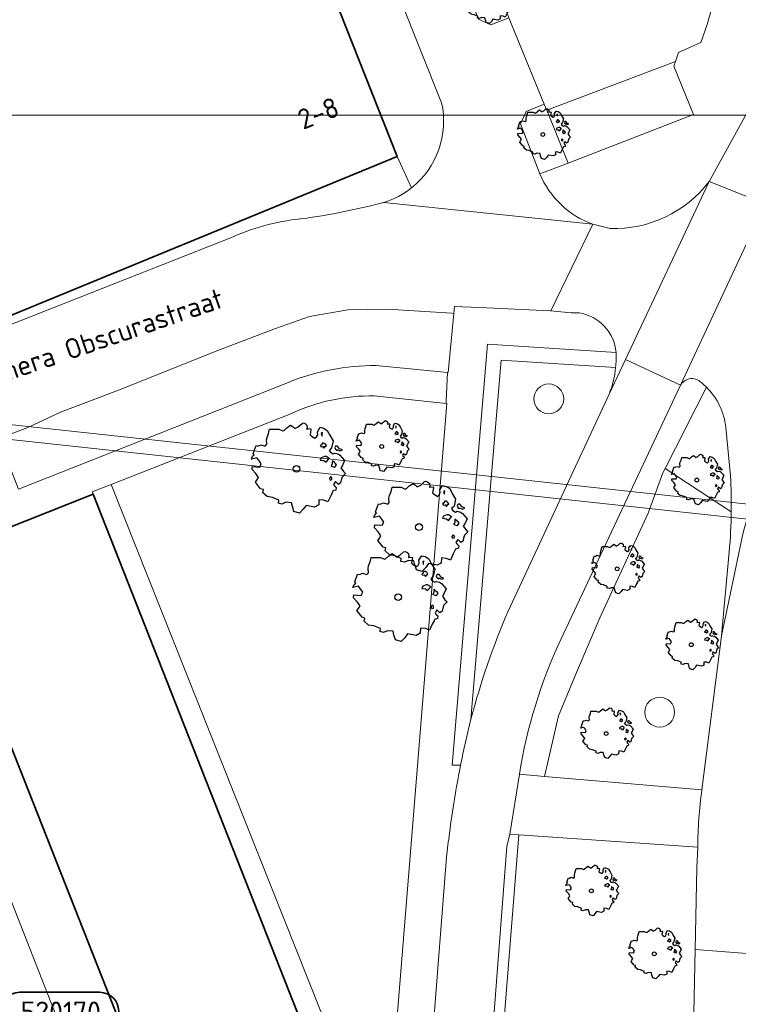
# Model space of a CAD drawing. Header units: metres. Extents: x 152391 to 157968, y 462336 to 467280.
# Tile 286 of 656: x 155180 to 155229, y 464915 to 464981. Entities that reach past the tile are written whole.
import ezdxf
from ezdxf.enums import TextEntityAlignment as Align

# ---------------------------------------------------------------- set-up
doc = ezdxf.new("R2010")
doc.units = ezdxf.units.M
doc.header["$LTSCALE"] = 0.75
doc.layers.get('0').update_dxf_attribs({"lineweight": 25})
for name, color, linetype, lineweight in [('B-GV-GR-BOOM-S', 252, 'Continuous', 25), ('B-WE-GR-BEPLANTING_CULTUUR_BODEMBEDEKKER-GV', 251, 'Continuous', 18), ('B-WE-GR-GROENVOORZIENING-GV', 251, 'Continuous', 18), ('B-WE-GR-HAAG-GV', 251, 'Continuous', 13), ('B-WE-KW-KUNSTWERK_DUIKER-GV', 5, 'Continuous', 18), ('B-WE-OG-BEBOUWING-GV', 6, 'Continuous', 35), ('B-WE-OG-BEBOUWING-T18', 1, 'Continuous', 18), ('B-WE-OG-TERREIN_CULTUURSCHEIDING-GV', 251, 'Continuous', 18), ('B-WE-OG-TOPOGRAFIE-T18', 1, 'Continuous', 18), ('B-WE-VH-VERHARDING_ASFALT-GV', 251, 'Continuous', 18), ('B-WE-VH-VERHARDING_BETONSTRAATSTEEN-GV', 251, 'Continuous', 18), ('B-WE-VH-VERHARDING_TEGEL-GV', 251, 'Continuous', 18), ('N-OI-RI-VWA_PUTNUMMER-S @ 0.75', 36, 'Continuous', 35)]:
    doc.layers.add(name, color=color, linetype=linetype, lineweight=lineweight)
doc.layers.add('X-XX-AL-TEKENBLAD_HULPLIJN-G', color=7, linetype='Continuous', lineweight=18, plot=False)
doc.styles.add('NLCS-ISO', font='isocpeur.ttf')
doc.styles.add('NLCS-ISO-M750-T18', font='NLCS-ISO.ttf', dxfattribs={"height": 1.35})

# ---------------------------------------------------------------- blocks, each defined once
blk = doc.blocks.new('*U262')
for q in [(0.913, 9.538), (3.349, 8.978)]:
    blk.add_line((0.449, 1.949), q)
blk.add_lwpolyline([(8.515, 16.913), (1.356, 16.913, 1), (1.356, 13.529), (8.515, 13.529, 1)], format="xyb", close=True)
at = {"ltscale": 0.1, "style": 'NLCS-ISO'}
blk.add_attdef('PUTHGT', text='', height=1.8, rotation=77.03879, dxfattribs=at).set_placement((1.688, 7.459), align=Align.MIDDLE_LEFT)
blk.add_attdef('PUTNR', text='', height=1.8, dxfattribs=at).set_placement((5.038, 15.189), align=Align.MIDDLE_CENTER)
blk = doc.blocks.new('SGR-BOOM_21_30')
at = {"linetype": 'Continuous'}
for p, q in [((-1.109, 1.187), (-1.051, 1.335)), ((-1.051, 1.335), (-1.016, 1.499)), ((-1.016, 1.499), (-0.668, 1.499)), ((-0.668, 1.499), (-0.516, 1.433)), ((-0.516, 1.433), (-0.47, 1.45)), ((-0.47, 1.45), (-0.365, 1.548)), ((-0.365, 1.548), (-0.226, 1.647)), ((-0.226, 1.647), (-0.133, 1.581)), ((-0.133, 1.581), (-0.063, 1.515)), ((-0.063, 1.515), (0.065, 1.581)), ((0.065, 1.581), (0.205, 1.712)), ((0.205, 1.712), (0.263, 1.729)), ((0.263, 1.729), (0.333, 1.696)), ((0.333, 1.696), (0.391, 1.647)), ((0.402, 1.532), (0.379, 1.499)), ((0.379, 1.499), (0.53, 1.515)), ((0.391, 1.647), (0.402, 1.532)), ((0.542, 1.483), (0.507, 1.285)), ((0.53, 1.515), (0.542, 1.483)), ((0.786, 1.4), (0.891, 1.565)), ((0.798, 1.285), (0.786, 1.4)), ((0.891, 1.565), (1.019, 1.532)), ((0.972, 1.368), (0.926, 1.335)), ((0.926, 1.335), (0.949, 1.253)), ((0.961, 1.269), (0.972, 1.368)), ((1.019, 1.532), (1.158, 1.45)), ((1.158, 1.45), (1.251, 1.269)), ((-1.633, 0.579), (-1.528, 0.875)), ((-1.528, 0.875), (-1.458, 0.858)), ((-1.458, 0.858), (-1.342, 0.908)), ((-1.342, 0.908), (-1.179, 0.858)), ((-1.179, 0.858), (-1.121, 0.924)), ((-1.133, 1.088), (-1.109, 1.187)), ((-1.121, 0.924), (-1.133, 1.088)), ((0.507, 1.285), (0.565, 1.236)), ((0.565, 1.236), (0.693, 1.154)), ((0.693, 1.154), (0.751, 1.203)), ((0.751, 1.203), (0.798, 1.285)), ((0.937, 0.908), (0.891, 0.875)), ((0.891, 0.875), (0.926, 0.825)), ((0.926, 0.825), (0.984, 0.842)), ((0.972, 0.973), (0.937, 0.908)), ((0.949, 1.253), (0.961, 1.236)), ((1.03, 0.973), (0.972, 0.973)), ((0.984, 0.842), (1.03, 0.776)), ((1.077, 0.94), (1.03, 0.973)), ((1.03, 0.776), (1.077, 0.842)), ((1.124, 0.875), (1.077, 0.94)), ((1.077, 0.842), (1.124, 0.875)), ((1.321, 0.793), (1.228, 0.694)), ((1.228, 0.694), (1.275, 0.628)), ((1.251, 1.269), (1.379, 1.055)), ((1.379, 1.055), (1.321, 0.793)), ((1.472, 0.858), (1.438, 0.809)), ((1.438, 0.809), (1.461, 0.743)), ((1.461, 0.743), (1.531, 0.694)), ((1.542, 0.858), (1.472, 0.858)), ((1.531, 0.727), (1.635, 0.678)), ((1.531, 0.694), (1.542, 0.727)), ((1.624, 0.76), (1.542, 0.858)), ((1.728, 0.71), (1.624, 0.76)), ((1.635, 0.678), (1.728, 0.71)), ((-1.703, 0.365), (-1.656, 0.48)), ((-1.493, 0.415), (-1.703, 0.365)), ((-1.679, -0.029), (-1.668, 0.086)), ((-1.668, 0.086), (-1.389, 0.07)), ((-1.656, 0.48), (-1.598, 0.53)), ((-1.598, 0.53), (-1.633, 0.579)), ((-1.423, 0.333), (-1.493, 0.415)), ((-1.33, 0.185), (-1.423, 0.333)), ((-1.389, 0.07), (-1.33, 0.185)), ((0.926, 0.415), (0.891, 0.333)), ((0.891, 0.333), (1.03, 0.316)), ((1.054, 0.464), (0.926, 0.415)), ((1.03, 0.316), (1.112, 0.251)), ((1.112, 0.464), (1.054, 0.464)), ((1.217, 0.398), (1.112, 0.464)), ((1.112, 0.251), (1.205, 0.365)), ((1.205, 0.365), (1.24, 0.415)), ((1.275, 0.628), (1.379, 0.563)), ((1.344, 0.185), (1.31, 0.103)), ((1.434, 0.049), (1.31, 0.103)), ((1.356, 0.3), (1.344, 0.234)), ((1.344, 0.234), (1.344, 0.185)), ((1.426, 0.234), (1.356, 0.3)), ((1.379, 0.563), (1.438, 0.595)), ((1.472, 0.201), (1.426, 0.234)), ((1.434, 0.049), (1.507, 0.136)), ((1.438, 0.595), (1.565, 0.563)), ((1.507, 0.136), (1.472, 0.201)), ((1.565, 0.563), (1.635, 0.513)), ((1.635, 0.513), (1.81, 0.316)), ((1.717, 0.103), (1.67, 0.037)), ((1.67, 0.037), (1.763, -0.094)), ((1.81, 0.316), (1.717, 0.103)), ((-1.54, -0.177), (-1.679, -0.029)), ((-1.551, -0.505), (-1.493, -0.423)), ((-1.354, -0.752), (-1.551, -0.505)), ((-1.435, -0.324), (-1.54, -0.177)), ((-1.493, -0.423), (-1.435, -0.324)), ((1.286, -0.292), (1.24, -0.357)), ((1.24, -0.357), (1.251, -0.423)), ((1.263, -0.423), (1.333, -0.407)), ((1.333, -0.341), (1.286, -0.292)), ((1.333, -0.407), (1.333, -0.341)), ((1.461, -0.472), (1.391, -0.587)), ((1.391, -0.587), (1.426, -0.637)), ((1.426, -0.637), (1.496, -0.702)), ((1.577, -0.587), (1.461, -0.472)), ((1.658, -0.522), (1.577, -0.587)), ((1.682, -0.423), (1.658, -0.522)), ((1.717, -0.308), (1.682, -0.423)), ((1.845, -0.177), (1.717, -0.308)), ((1.763, -0.094), (1.845, -0.177)), ((-1.249, -0.784), (-1.354, -0.752)), ((-1.272, -0.899), (-1.249, -0.784)), ((-1.109, -1.047), (-1.272, -0.899)), ((-0.912, -1.08), (-1.109, -1.047)), ((-0.668, -1.179), (-0.912, -1.08)), ((-0.679, -1.294), (-0.668, -1.179)), ((-0.551, -1.326), (-0.679, -1.294)), ((-0.4, -1.261), (-0.551, -1.326)), ((-0.191, -1.277), (-0.4, -1.261)), ((-0.156, -1.425), (-0.191, -1.277)), ((0.844, -1.162), (0.833, -1.359)), ((1.03, -1.179), (0.844, -1.162)), ((1.182, -1.244), (1.03, -1.179)), ((1.286, -1.014), (1.182, -1.244)), ((1.356, -0.883), (1.286, -1.014)), ((1.368, -0.834), (1.356, -0.883)), ((1.484, -0.801), (1.368, -0.834)), ((1.496, -0.702), (1.484, -0.801)), ((-0.133, -1.491), (-0.156, -1.425)), ((-0.098, -1.606), (-0.133, -1.491)), ((0.112, -1.671), (-0.098, -1.606)), ((0.251, -1.524), (0.112, -1.671)), ((0.356, -1.376), (0.251, -1.524)), ((0.682, -1.441), (0.356, -1.376)), ((0.833, -1.359), (0.682, -1.441))]:
    blk.add_line(p, q, dxfattribs=at)
blk.add_circle((0, 0), 0.126, dxfattribs=at)
blk = doc.blocks.new('SGR-BOOM_50_100')
at = {"linetype": 'Continuous'}
for p, q in [((-1.869, 2.373), (-1.807, 2.665)), ((-1.807, 2.665), (-1.187, 2.665)), ((-1.187, 2.665), (-0.918, 2.548)), ((-0.835, 2.577), (-0.649, 2.752)), ((-0.649, 2.752), (-0.401, 2.928)), ((-0.401, 2.928), (-0.236, 2.811)), ((-0.236, 2.811), (-0.112, 2.694)), ((-0.112, 2.694), (0.116, 2.811)), ((0.116, 2.811), (0.364, 3.044)), ((0.364, 3.044), (0.467, 3.074)), ((0.467, 3.074), (0.591, 3.015)), ((0.591, 3.015), (0.695, 2.928)), ((0.715, 2.723), (0.674, 2.665)), ((0.674, 2.665), (0.943, 2.694)), ((0.695, 2.928), (0.715, 2.723)), ((0.943, 2.694), (0.964, 2.636)), ((1.398, 2.49), (1.584, 2.782)), ((1.584, 2.782), (1.811, 2.723)), ((1.811, 2.723), (2.059, 2.577)), ((-2.014, 1.935), (-1.972, 2.11)), ((-1.972, 2.11), (-1.869, 2.373)), ((-0.918, 2.548), (-0.835, 2.577)), ((0.964, 2.636), (0.902, 2.285)), ((0.902, 2.285), (1.005, 2.198)), ((1.005, 2.198), (1.232, 2.052)), ((1.232, 2.052), (1.336, 2.139)), ((1.336, 2.139), (1.418, 2.285)), ((1.418, 2.285), (1.398, 2.49)), ((1.729, 2.431), (1.646, 2.373)), ((1.646, 2.373), (1.687, 2.227)), ((1.687, 2.227), (1.708, 2.198)), ((1.708, 2.256), (1.729, 2.431)), ((2.059, 2.577), (2.225, 2.256)), ((2.225, 2.256), (2.452, 1.876)), ((-2.903, 1.029), (-2.717, 1.555)), ((-2.717, 1.555), (-2.593, 1.526)), ((-2.593, 1.526), (-2.386, 1.613)), ((-2.386, 1.613), (-2.096, 1.526)), ((-2.096, 1.526), (-1.993, 1.643)), ((-1.993, 1.643), (-2.014, 1.935)), ((1.667, 1.613), (1.584, 1.555)), ((1.584, 1.555), (1.646, 1.467)), ((1.646, 1.467), (1.749, 1.497)), ((1.729, 1.73), (1.667, 1.613)), ((1.832, 1.73), (1.729, 1.73)), ((1.749, 1.497), (1.832, 1.38)), ((1.915, 1.672), (1.832, 1.73)), ((1.832, 1.38), (1.915, 1.497)), ((1.997, 1.555), (1.915, 1.672)), ((1.915, 1.497), (1.997, 1.555)), ((2.349, 1.409), (2.183, 1.234)), ((2.452, 1.876), (2.349, 1.409)), ((2.618, 1.526), (2.556, 1.438)), ((2.556, 1.438), (2.597, 1.321)), ((2.597, 1.321), (2.721, 1.234)), ((2.742, 1.526), (2.618, 1.526)), ((2.886, 1.351), (2.742, 1.526)), ((3.072, 1.263), (2.886, 1.351)), ((-3.027, 0.65), (-2.944, 0.854)), ((-2.655, 0.737), (-3.027, 0.65)), ((-2.944, 0.854), (-2.841, 0.942)), ((-2.841, 0.942), (-2.903, 1.029)), ((-2.531, 0.591), (-2.655, 0.737)), ((1.646, 0.737), (1.584, 0.591)), ((1.873, 0.825), (1.646, 0.737)), ((1.977, 0.825), (1.873, 0.825)), ((2.163, 0.708), (1.977, 0.825)), ((2.142, 0.65), (2.204, 0.737)), ((2.183, 1.234), (2.266, 1.117)), ((2.266, 1.117), (2.452, 1)), ((2.452, 1), (2.556, 1.059)), ((2.556, 1.059), (2.783, 1)), ((2.721, 1.292), (2.907, 1.205)), ((2.721, 1.234), (2.742, 1.292)), ((2.783, 1), (2.907, 0.913)), ((2.907, 1.205), (3.072, 1.263)), ((2.907, 0.913), (3.217, 0.562)), ((-2.985, -0.051), (-2.965, 0.153)), ((-2.965, 0.153), (-2.469, 0.124)), ((-2.365, 0.329), (-2.531, 0.591)), ((-2.469, 0.124), (-2.365, 0.329)), ((1.584, 0.591), (1.832, 0.562)), ((1.832, 0.562), (1.977, 0.445)), ((1.977, 0.445), (2.142, 0.65)), ((2.39, 0.329), (2.328, 0.183)), ((2.549, 0.087), (2.328, 0.183)), ((2.411, 0.533), (2.39, 0.416)), ((2.39, 0.416), (2.39, 0.329)), ((2.535, 0.416), (2.411, 0.533)), ((2.618, 0.358), (2.535, 0.416)), ((2.549, 0.087), (2.68, 0.241)), ((2.68, 0.241), (2.618, 0.358)), ((3.052, 0.183), (2.969, 0.066)), ((2.969, 0.066), (3.135, -0.168)), ((3.217, 0.562), (3.052, 0.183)), ((-2.737, -0.314), (-2.985, -0.051)), ((-2.551, -0.577), (-2.737, -0.314)), ((-2.655, -0.752), (-2.551, -0.577)), ((2.287, -0.518), (2.204, -0.635)), ((2.204, -0.635), (2.225, -0.752)), ((2.37, -0.606), (2.287, -0.518)), ((2.37, -0.723), (2.37, -0.606)), ((3.052, -0.548), (2.99, -0.752)), ((3.279, -0.314), (3.052, -0.548)), ((3.135, -0.168), (3.279, -0.314)), ((-2.758, -0.898), (-2.655, -0.752)), ((-2.407, -1.336), (-2.758, -0.898)), ((2.245, -0.752), (2.37, -0.723)), ((2.597, -0.84), (2.473, -1.044)), ((2.473, -1.044), (2.535, -1.132)), ((2.535, -1.132), (2.659, -1.248)), ((2.804, -1.044), (2.597, -0.84)), ((2.659, -1.248), (2.638, -1.424)), ((2.948, -0.927), (2.804, -1.044)), ((2.99, -0.752), (2.948, -0.927)), ((-2.22, -1.394), (-2.407, -1.336)), ((-2.262, -1.599), (-2.22, -1.394)), ((-1.972, -1.862), (-2.262, -1.599)), ((-1.621, -1.92), (-1.972, -1.862)), ((-1.187, -2.095), (-1.621, -1.92)), ((2.287, -1.803), (2.101, -2.212)), ((2.411, -1.57), (2.287, -1.803)), ((2.432, -1.482), (2.411, -1.57)), ((2.638, -1.424), (2.432, -1.482)), ((-1.207, -2.3), (-1.187, -2.095)), ((-0.98, -2.358), (-1.207, -2.3)), ((-0.711, -2.241), (-0.98, -2.358)), ((-0.339, -2.271), (-0.711, -2.241)), ((-0.277, -2.533), (-0.339, -2.271)), ((-0.236, -2.65), (-0.277, -2.533)), ((0.633, -2.446), (0.447, -2.709)), ((1.212, -2.563), (0.633, -2.446)), ((1.48, -2.417), (1.212, -2.563)), ((1.501, -2.066), (1.48, -2.417)), ((1.832, -2.095), (1.501, -2.066)), ((2.101, -2.212), (1.832, -2.095)), ((-0.174, -2.855), (-0.236, -2.65)), ((0.199, -2.971), (-0.174, -2.855)), ((0.447, -2.709), (0.199, -2.971))]:
    blk.add_line(p, q, dxfattribs=at)
blk.add_circle((0, 0), 0.225, dxfattribs=at)

msp = doc.modelspace()

# ---------------------------------------------------------------- linework, layer by layer
at = {"layer": 'B-WE-GR-BEPLANTING_CULTUUR_BODEMBEDEKKER-GV'}
msp.add_lwpolyline([(155209.65, 464990.472), (155208.403, 464989.983), (155208.054, 464989.144), (155211.182, 464981.325), (155212.002, 464980.953), (155213.225, 464981.412), (155213.086, 464981.764), (155209.789, 464990.118)], close=True, dxfattribs=at)
at = {"layer": 'B-WE-GR-GROENVOORZIENING-GV'}
for points in [[(155215.294, 464970.961), (155217.19, 464971.67), (155215.767, 464975.22), (155215.59, 464975.64), (155214.37, 464975.13), (155214, 464974.31)], [(155209.61, 464872.835), (155213.889, 464926.676), (155213.284, 464926.718), (155213.087, 464925.906), (155209.028, 464872.878)]]:
    msp.add_lwpolyline(points, close=True, dxfattribs=at)
for points in [[(155220.4, 464958.996), (155211.789, 464959.543), (155209.418, 464931.343), (155209.987, 464931.341)], [(155210.681, 464934.429), (155212.703, 464958.483), (155220.372, 464957.996)], [(155213.933, 464930.743), (155215.599, 464930.599), (155216.535, 464934.65), (155217.739, 464937.547), (155219.302, 464941.226), (155222.559, 464948.224), (155223.536, 464950.926), (155223.682, 464951.213), (155226.463, 464956.662)], [(155224.71, 464956.799), (155216.703, 464939.765)]]:
    msp.add_lwpolyline(points, dxfattribs=at)
for points in [[(155220.372, 464957.996, 0.038026), (155220.4, 464958.996)], [(155225.876, 464957.152, 0.408994), (155224.71, 464956.799)], [(155226.463, 464956.662, 0.043703), (155225.876, 464957.152)], [(155216.703, 464939.765, 0.071592), (155213.933, 464930.743)], [(155209.987, 464931.341, -0.016245), (155210.681, 464934.429)]]:
    msp.add_lwpolyline(points, format="xyb", dxfattribs=at)
at = {"layer": 'B-WE-GR-HAAG-GV'}
for points in [[(155215.59, 464975.64), (155214.37, 464975.13), (155214, 464974.31), (155215.294, 464970.961), (155217.19, 464971.67), (155215.767, 464975.22)], [(155209.61, 464872.835), (155213.889, 464926.676), (155213.284, 464926.718), (155213.087, 464925.906), (155209.028, 464872.878)]]:
    msp.add_lwpolyline(points, close=True, dxfattribs=at)
for points in [[(155220.4, 464958.996), (155211.789, 464959.543), (155209.418, 464931.343), (155209.987, 464931.341)], [(155210.681, 464934.429), (155212.703, 464958.483), (155220.372, 464957.996)], [(155213.933, 464930.743), (155215.599, 464930.599), (155216.535, 464934.65), (155217.739, 464937.547), (155219.302, 464941.226), (155222.559, 464948.224), (155223.536, 464950.926), (155223.682, 464951.213), (155226.463, 464956.662)], [(155224.71, 464956.799), (155216.703, 464939.765)]]:
    msp.add_lwpolyline(points, dxfattribs=at)
for points in [[(155220.372, 464957.996, 0.038026), (155220.4, 464958.996)], [(155225.876, 464957.152, 0.408994), (155224.71, 464956.799)], [(155226.463, 464956.662, 0.043703), (155225.876, 464957.152)], [(155216.703, 464939.765, 0.071592), (155213.933, 464930.743)], [(155209.987, 464931.341, -0.016245), (155210.681, 464934.429)]]:
    msp.add_lwpolyline(points, format="xyb", dxfattribs=at)
at = {"layer": 'B-WE-KW-KUNSTWERK_DUIKER-GV'}
msp.add_lwpolyline([(155273.962, 464944.002), (155159.055, 464956.413), (155158.737, 464956.447), (155158.629, 464955.453), (155158.947, 464955.419), (155273.854, 464943.008)], close=True, dxfattribs=at)
at = {"layer": 'B-WE-OG-BEBOUWING-GV'}
msp.add_lwpolyline([(155176.846, 464960.242), (155205.732, 464972.117), (155195.049, 464999.171), (155194.716, 465000.015), (155194.413, 464999.896), (155194.615, 464999.384), (155193.052, 464998.767), (155189.615, 465007.469), (155183.793, 465005.165), (155169.947, 464999.686), (155168.501, 465003.256), (155154.946, 464997.937), (155157.66, 464991.02)], dxfattribs=at)
msp.add_lwpolyline([(155189.95, 464907.026), (155189.984, 464906.941), (155190.315, 464907.071), (155195.373, 464909.061), (155200.508, 464911.081), (155185.367, 464949.496), (155174.834, 464945.339), (155175.2, 464944.412)], close=True, dxfattribs=at)
at = {"layer": 'B-WE-OG-TERREIN_CULTUURSCHEIDING-GV'}
for points in [[(155220.372, 464957.996), (155212.703, 464958.483), (155210.681, 464934.429)], [(155226.463, 464956.662), (155223.682, 464951.213), (155228.116, 464948.321)], [(155202.699, 464876.568), (155205.197, 464906.414), (155205.075, 464906.421), (155205.216, 464908.434), (155205.247, 464908.432), (155209.074, 464955.582), (155209.012, 464955.588), (155204.2, 464956.09)], [(155213.17, 464941.657), (155219.928, 464956.2)], [(155198.611, 464954.89), (155186.584, 464950.158), (155202.286, 464910.706), (155196.006, 464908.235), (155200.658, 464896.25), (155194.431, 464893.846), (155196.454, 464888.685), (155157.659, 464873.715), (155158.216, 464872.27), (155153.515, 464870.232), (155153.455, 464870.378), (155143.779, 464866.542), (155141.637, 464865.743), (155140.175, 464864.809), (155137.694, 464863.892), (155134.227, 464862.958), (155129.145, 464861.005), (155128.572, 464862.491), (155127.731, 464862.167), (155123.95, 464871.95), (155119.17, 464870.079), (155122.01, 464862.928), (155125.399, 464853.825)], [(155228.068, 464950.734), (155227.749, 464953.978)], [(155223.682, 464951.213), (155223.536, 464950.926), (155222.559, 464948.224), (155219.302, 464941.226), (155217.739, 464937.547), (155216.535, 464934.65), (155215.599, 464930.599), (155226.143, 464929.69), (155227.457, 464940.014), (155227.979, 464945.642)], [(155228.116, 464948.321), (155223.682, 464951.213)], [(155202.286, 464910.706), (155186.584, 464950.158), (155185.305, 464949.655), (155185.367, 464949.496), (155200.508, 464911.081)], [(155220.808, 464875.973), (155222.77, 464875.976), (155223.137, 464880.049), (155225.54, 464911.6), (155225.693, 464919), (155225.806, 464924.466), (155225.865, 464925.855), (155213.889, 464926.676), (155209.61, 464872.835), (155215.13, 464872.426)]]:
    msp.add_lwpolyline(points, dxfattribs=at)
for points in [[(155219.928, 464956.2, 0.068957), (155220.372, 464957.996)], [(155216.892, 464955.886, 1), (155214.892, 464955.886)], [(155214.892, 464955.886, -1), (155216.892, 464955.886)], [(155227.749, 464953.978, 0.17283), (155226.463, 464956.662)], [(155204.2, 464956.09, 0.113469), (155198.611, 464954.89)], [(155214.892, 464955.886, 1), (155216.892, 464955.886)], [(155216.892, 464955.886, -1), (155214.892, 464955.886)], [(155228.116, 464948.321, 0.016579), (155228.068, 464950.734)], [(155227.979, 464945.642, 0.019044), (155228.116, 464948.321)], [(155210.681, 464934.429, -0.039177), (155213.17, 464941.657)], [(155222.32, 464934.902, -1), (155224.32, 464934.902)], [(155224.32, 464934.902, 1), (155222.32, 464934.902)], [(155224.32, 464934.902, -1), (155222.32, 464934.902)], [(155222.32, 464934.902, 1), (155224.32, 464934.902)]]:
    msp.add_lwpolyline(points, format="xyb", dxfattribs=at)
msp.add_lwpolyline([(155172.214, 464941.839), (155165.67, 464939.225), (155166.133, 464938.064), (155169.578, 464929.242), (155170.51, 464929.606), (155174.198, 464920.161), (155173.267, 464919.797), (155170.68, 464926.421), (155164.136, 464923.87), (155165.801, 464919.722), (155166.501, 464920.003), (155171.864, 464906.374), (155172.252, 464906.531), (155175.698, 464907.924), (155178.312, 464908.967), (155178.648, 464909.163), (155184.111, 464911.474)], close=True, dxfattribs=at)
at = {"layer": 'B-WE-VH-VERHARDING_ASFALT-GV'}
for points in [[(155235.758, 464970.907), (155232.627, 464959.937), (155228.913, 464946.926), (155227.457, 464940.014), (155226.143, 464929.69)], [(155216.703, 464939.765), (155224.71, 464956.799), (155221.026, 464958.533), (155219.928, 464956.2), (155213.17, 464941.657)], [(155213.284, 464926.718), (155213.933, 464930.743)], [(155225.865, 464925.855), (155225.806, 464924.466), (155225.693, 464919), (155233.562, 464918.403), (155234.418, 464925.227), (155234.922, 464929.243), (155235.106, 464930.705)], [(155209.046, 464925.188), (155205.039, 464873.932), (155205.038, 464873.923), (155204.82, 464871.18), (155208.837, 464870.835), (155208.869, 464871.255), (155209.028, 464872.878), (155213.087, 464925.906), (155213.284, 464926.718)], [(155232.33, 464908.58), (155233.562, 464918.403), (155225.693, 464919), (155225.54, 464911.6)]]:
    msp.add_lwpolyline(points, dxfattribs=at)
msp.add_lwpolyline([(155230.395, 464968.943), (155226.63, 464970.439), (155221.026, 464958.533), (155224.71, 464956.799)], close=True, dxfattribs=at)
for points in [[(155213.17, 464941.657, 0.039177), (155210.681, 464934.429)], [(155213.933, 464930.743, -0.071592), (155216.703, 464939.765)], [(155210.681, 464934.429, 0.016245), (155209.987, 464931.341)], [(155209.987, 464931.341, 0.016132), (155209.24, 464926.806)], [(155226.143, 464929.69, 0.030259), (155225.865, 464925.855)], [(155209.24, 464926.806, 0.006239), (155209.046, 464925.188)]]:
    msp.add_lwpolyline(points, format="xyb", dxfattribs=at)
at = {"layer": 'B-WE-VH-VERHARDING_BETONSTRAATSTEEN-GV'}
for points in [[(155227.682, 465068.664), (155227.157, 465068.457), (155214.84, 465063.601), (155202.03, 465058.55), (155201.974, 465058.533), (155201.958, 465058.528), (155179.364, 465049.65), (155178.288, 465047.174), (155187.2, 465024.72), (155188.93, 465020.36), (155191.37, 465019.34), (155199.051, 465000), (155208.71, 464975.73)], [(155208.71, 464975.73), (155199.051, 465000), (155191.37, 465019.34), (155188.93, 465020.36), (155187.2, 465024.72), (155185.262, 465024.062), (155186.324, 465021.373), (155185.79, 465021.166), (155186.988, 465018.065), (155185.714, 465017.562), (155189.615, 465007.469), (155193.052, 464998.767), (155194.615, 464999.384), (155194.413, 464999.896), (155194.716, 465000.015), (155195.049, 464999.171), (155205.732, 464972.117), (155206.701, 464970.03)], [(155225.345, 465012.911), (155224.562, 465003.516), (155223.286, 465003.029), (155207.165, 464996.669), (155207.314, 464996.293), (155209.65, 464990.472), (155209.789, 464990.118), (155223.907, 464995.691), (155223.294, 464989.98), (155222.698, 464985.538), (155221.373, 464985.044), (155213.086, 464981.764), (155213.225, 464981.412), (155215.59, 464975.64), (155215.767, 464975.22), (155224.373, 464978.493), (155224.584, 464979.082), (155226.079, 464979.751), (155226.507, 464980.962), (155228.653, 464988.619), (155229.071, 464988.535)], [(155215.294, 464970.961), (155214, 464974.31), (155214.37, 464975.13), (155215.59, 464975.64), (155213.225, 464981.412), (155212.002, 464980.953), (155211.182, 464981.325)], [(155206.701, 464970.03), (155205.732, 464972.117), (155176.846, 464960.242)], [(155227.979, 464945.642), (155227.457, 464940.014), (155228.913, 464946.926), (155232.627, 464959.937), (155235.758, 464970.907)], [(155219.928, 464956.2), (155221.026, 464958.533), (155226.63, 464970.439)], [(155209.533, 464961.611), (155209.578, 464962.075), (155211.252, 464961.998), (155216.007, 464961.779), (155216.025, 464961.777), (155218.842, 464967.583), (155204.84, 464969.049)], [(155204.84, 464969.049), (155218.842, 464967.583)], [(155230.395, 464968.943), (155224.71, 464956.799)], [(155220.003, 464967.295), (155218.842, 464967.583), (155216.025, 464961.777), (155217.385, 464961.645), (155217.924, 464961.647)], [(155174.434, 464959.061), (155175.475, 464959.278), (155177.297, 464959.872), (155194.743, 464966.75)], [(155194.743, 464966.75), (155177.297, 464959.872), (155175.475, 464959.278), (155177.66, 464953.708), (155178.09, 464953.88), (155178.92, 464953.5), (155179.037, 464953.266), (155179.046, 464953.243), (155181.008, 464953.979), (155183.181, 464954.992), (155185.208, 464955.748), (155187.359, 464956.579), (155193.541, 464959.059), (155197.599, 464960.61), (155199.87, 464961.41), (155202.439, 464961.85), (155205.057, 464961.89), (155209.408, 464961.619), (155209.533, 464961.611)], [(155204.34, 464958.12), (155209.113, 464957.661), (155209.146, 464957.658), (155209.533, 464961.611), (155209.408, 464961.619), (155205.057, 464961.89), (155202.439, 464961.85), (155199.87, 464961.41), (155197.599, 464960.61), (155193.541, 464959.059), (155187.359, 464956.579), (155185.208, 464955.748), (155183.181, 464954.992), (155181.008, 464953.979), (155179.046, 464953.243)], [(155179.046, 464953.243), (155180.37, 464949.85), (155198.4, 464956.97)], [(155227.749, 464953.978), (155228.068, 464950.734)]]:
    msp.add_lwpolyline(points, dxfattribs=at)
msp.add_lwpolyline([(155217.19, 464971.67), (155225.576, 464974.935), (155224.262, 464978.185), (155224.373, 464978.493), (155215.767, 464975.22)], close=True, dxfattribs=at)
for points in [[(155206.701, 464970.03, 0.287874), (155208.71, 464975.73)], [(155208.71, 464975.73, -0.287874), (155206.701, 464970.03)], [(155218.842, 464967.583, -0.208773), (155215.294, 464970.961)], [(155226.63, 464970.439, -0.240823), (155220.003, 464967.295)], [(155204.84, 464969.049, 0.092918), (155206.701, 464970.03)], [(155206.701, 464970.03, -0.092918), (155204.84, 464969.049)], [(155199.585, 464967.98, 0.025767), (155204.586, 464968.977)], [(155204.586, 464968.977, -0.025767), (155199.585, 464967.98)], [(155204.586, 464968.977, 0.007288), (155204.84, 464969.049)], [(155204.84, 464969.049, -0.007288), (155204.586, 464968.977)], [(155194.743, 464966.75, -0.08263), (155199.585, 464967.98)], [(155199.585, 464967.98, 0.08263), (155194.743, 464966.75)], [(155217.924, 464961.647, -0.343092), (155220.4, 464958.996)], [(155220.4, 464958.996, -0.038026), (155220.372, 464957.996)], [(155198.4, 464956.97, -0.09932), (155204.34, 464958.12)], [(155220.372, 464957.996, -0.068957), (155219.928, 464956.2)], [(155224.71, 464956.799, -0.408994), (155225.876, 464957.152)], [(155225.876, 464957.152, -0.043703), (155226.463, 464956.662)], [(155226.463, 464956.662, -0.17283), (155227.749, 464953.978)], [(155228.068, 464950.734, -0.016579), (155228.116, 464948.321)], [(155228.116, 464948.321, -0.019044), (155227.979, 464945.642)]]:
    msp.add_lwpolyline(points, format="xyb", dxfattribs=at)
at = {"layer": 'B-WE-VH-VERHARDING_TEGEL-GV'}
for points in [[(155232.436, 464987.858), (155229.071, 464988.535), (155228.653, 464988.619), (155226.507, 464980.962), (155226.079, 464979.751), (155224.584, 464979.082), (155224.373, 464978.493), (155224.262, 464978.185), (155225.576, 464974.935), (155217.19, 464971.67), (155215.294, 464970.961)], [(155231.149, 464978.64), (155226.63, 464970.439), (155230.395, 464968.943), (155233.413, 464975.469)], [(155226.63, 464970.439), (155231.149, 464978.64)], [(155218.842, 464967.583), (155220.003, 464967.295)], [(155211.252, 464961.998), (155209.578, 464962.075), (155209.533, 464961.611), (155209.146, 464957.658), (155209.113, 464957.661), (155209.02, 464955.75), (155209.012, 464955.588), (155209.074, 464955.582), (155205.247, 464908.432), (155205.216, 464908.434), (155205.075, 464906.421), (155205.197, 464906.414), (155202.699, 464876.568)], [(155217.924, 464961.647), (155217.385, 464961.645), (155216.025, 464961.777), (155216.007, 464961.779), (155211.252, 464961.998)], [(155209.987, 464931.341), (155209.418, 464931.343), (155211.789, 464959.543), (155220.4, 464958.996)], [(155204.2, 464956.09), (155209.012, 464955.588), (155209.02, 464955.75), (155209.113, 464957.661), (155204.34, 464958.12)], [(155198.4, 464956.97), (155180.37, 464949.85)], [(155174.834, 464945.339), (155185.367, 464949.496), (155185.305, 464949.655), (155186.584, 464950.158), (155198.611, 464954.89)], [(155123.648, 464853.237), (155123.761, 464853.187), (155125.399, 464853.825), (155122.01, 464862.928), (155119.17, 464870.079), (155123.95, 464871.95), (155124.881, 464872.315), (155124.323, 464873.76), (155187.694, 464898.917), (155185.568, 464904.15), (155182.902, 464905.315), (155183.503, 464906.69), (155186.169, 464905.525), (155189.95, 464907.026), (155175.2, 464944.412), (155173.435, 464943.73), (155171.732, 464943.072), (155172.03, 464942.31), (155172.214, 464941.839)], [(155172.214, 464941.839), (155184.111, 464911.474), (155178.648, 464909.163), (155178.312, 464908.967), (155175.698, 464907.924), (155177.727, 464903.184), (155154.701, 464893.971), (155140.924, 464888.634), (155119.083, 464880.029), (155117.582, 464879.254)], [(155213.933, 464930.743), (155213.284, 464926.718), (155213.889, 464926.676), (155225.865, 464925.855)], [(155226.143, 464929.69), (155215.599, 464930.599), (155213.933, 464930.743)], [(155205.038, 464873.923), (155205.039, 464873.932), (155209.046, 464925.188)]]:
    msp.add_lwpolyline(points, dxfattribs=at)
for points in [[(155215.294, 464970.961, 0.208773), (155218.842, 464967.583)], [(155220.003, 464967.295, 0.240823), (155226.63, 464970.439)], [(155220.4, 464958.996, 0.343092), (155217.924, 464961.647)], [(155204.34, 464958.12, 0.09932), (155198.4, 464956.97)], [(155198.611, 464954.89, -0.113469), (155204.2, 464956.09)], [(155209.24, 464926.806, -0.016132), (155209.987, 464931.341)], [(155225.865, 464925.855, -0.030259), (155226.143, 464929.69)], [(155209.046, 464925.188, -0.006239), (155209.24, 464926.806)]]:
    msp.add_lwpolyline(points, format="xyb", dxfattribs=at)
at = {"layer": 'X-XX-AL-TEKENBLAD_HULPLIJN-G', "flags": 128}
msp.add_lwpolyline([(155303.405, 464974.886), (154995.905, 464974.886), (154838.404, 464974.886), (154688.404, 464974.886), (154688.404, 464759.636), (154688.404, 464544.386), (154838.404, 464544.386), (154995.905, 464544.386), (155153.405, 464544.386), (155153.405, 464633.897), (155303.405, 464633.897)], close=True, dxfattribs=at)

# ---------------------------------------------------------------- block references
at = {"layer": 'B-GV-GR-BOOM-S', "transparency": 33554559}
for name, p in [('SGR-BOOM_21_30', (155211.8, 464982.7)), ('SGR-BOOM_21_30', (155215.5, 464973.6)), ('SGR-BOOM_50_100', (155199, 464951.2)), ('SGR-BOOM_21_30', (155204.7, 464952.7)), ('SGR-BOOM_21_30', (155225.81, 464950.452)), ('SGR-BOOM_50_100', (155207.2, 464947.3)), ('SGR-BOOM_50_100', (155205.8, 464942.6)), ('SGR-BOOM_21_30', (155220.479, 464944.501)), ('SGR-BOOM_21_30', (155225.438, 464939.418)), ('SGR-BOOM_21_30', (155219.735, 464933.467)), ('SGR-BOOM_21_30', (155218.743, 464922.929)), ('SGR-BOOM_21_30', (155222.958, 464918.714))]:
    msp.add_blockref(name, p, dxfattribs=at)
at = {"layer": 'N-OI-RI-VWA_PUTNUMMER-S @ 0.75', "xscale": 0.75, "yscale": 0.75, "zscale": 0.75}
msp.add_blockref('*U262', (155179.43, 464903.45), dxfattribs=at).add_auto_attribs({'PUTNR': '520170', 'PUTHGT': '1.53'})

# ---------------------------------------------------------------- texts
at = {"layer": 'B-WE-OG-BEBOUWING-T18', "style": 'NLCS-ISO-M750-T18'}
msp.add_text('2-8', height=1.35, rotation=21.6, dxfattribs=at).set_placement((155200.457, 464975.031), align=Align.MIDDLE)
at = {"layer": 'B-WE-OG-TOPOGRAFIE-T18', "style": 'NLCS-ISO-M750-T18'}
msp.add_text('Camera Obscurastraat', height=1.35, rotation=18.9, dxfattribs=at).set_placement((155185.701, 464959.86), align=Align.MIDDLE)

doc.saveas('drawing.dxf')
